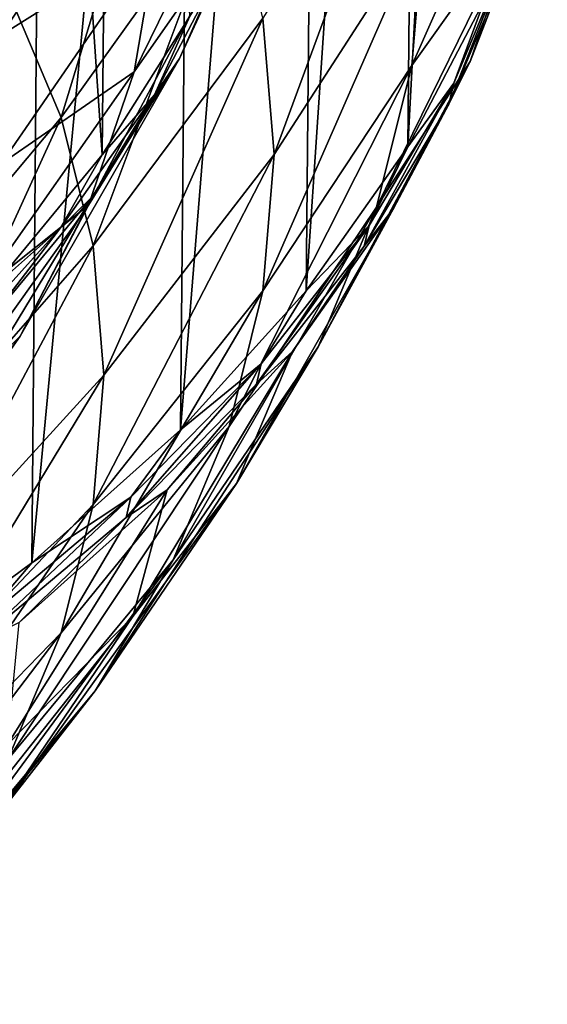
# Model space of a CAD drawing. Header units: metres. Extents: x -109 to 109, y -78 to 121.
# Tile 581 of 656: x 23.22 to 27.24, y -64.55 to -57.05. Entities that reach past the tile are written whole.
import ezdxf

# ---------------------------------------------------------------- set-up
doc = ezdxf.new("R2010")
doc.units = ezdxf.units.M
doc.layers.add('solid_508554_SW0001', color=7, linetype='CONTINUOUS')

msp = doc.modelspace()

# ---------------------------------------------------------------- linework, layer by layer
at = {"layer": 'solid_508554_SW0001'}
for points in [[(26.880186, -44.727859, 19.134314), (26.760235, -56.892033, 26.18717), (26.174732, -58.016361, 24.23978)], [(26.292059, -45.857224, 17.178194), (26.880186, -44.727859, 19.134314), (26.174732, -58.016361, 24.23978)], [(26.292059, -45.857224, 17.178194), (26.174732, -58.016361, 24.23978), (25.40064, -59.111809, 22.342409)], [(25.514496, -46.957581, 15.272318), (26.292059, -45.857224, 17.178194), (25.40064, -59.111809, 22.342409)], [(23.846941, -58.077194, 23.508581), (23.959721, -46.187077, 16.596401), (23.108494, -47.2146, 14.816682)], [(23.846941, -58.077194, 23.508581), (24.512671, -57.021481, 25.337132), (23.959721, -46.187077, 16.596401)], [(25.514496, -46.957581, 15.272318), (25.40064, -59.111809, 22.342409), (24.443541, -60.170483, 20.508732)], [(24.553099, -48.021004, 13.430415), (25.514496, -46.957581, 15.272318), (24.443541, -60.170483, 20.508732)], [(22.999723, -59.09988, 21.737242), (23.846941, -58.077194, 23.508581), (23.108494, -47.2146, 14.816682)], [(24.553099, -48.021004, 13.430415), (24.443541, -60.170483, 20.508732), (23.310324, -61.184761, 18.751951)], [(23.414797, -49.039833, 11.665755), (24.553099, -48.021004, 13.430415), (23.310324, -61.184761, 18.751951)], [(23.414797, -49.039833, 11.665755), (23.310324, -61.184761, 18.751951), (22.009151, -62.147335, 17.084723)], [(22.10779, -50.006721, 9.991055), (23.414797, -49.039833, 11.665755), (22.009151, -62.147335, 17.084723)], [(23.128641, -56.827003, 39.572128), (23.53331, -57.791981, 37.900742), (24.385792, -54.987453, 38.877666)], [(23.53331, -57.791981, 37.900742), (24.812456, -56.004879, 37.115433), (24.385792, -54.987453, 38.877666)], [(26.205128, -57.396927, 30.630793), (27.040052, -56.224812, 28.463129), (27.23629, -55.071999, 30.459862)], [(26.294937, -56.311218, 32.511295), (26.205128, -57.396927, 30.630793), (27.23629, -55.071999, 30.459862)], [(24.089994, -57.444225, 29.603367), (25.201059, -55.171864, 29.3076), (24.913, -56.265877, 27.412716)], [(24.089994, -57.444225, 29.603367), (24.264824, -56.417179, 31.382259), (25.201059, -55.171864, 29.3076)], [(25.069626, -57.036449, 35.328701), (25.155546, -58.075115, 33.529682), (26.205128, -55.22551, 34.3918)], [(25.155546, -58.075115, 33.529682), (26.294937, -56.311218, 32.511295), (26.205128, -55.22551, 34.3918)], [(24.264824, -55.386425, 33.167583), (23.077438, -57.164471, 34.135895), (22.911165, -56.187687, 35.82774)], [(24.264824, -56.417179, 31.382259), (23.077438, -57.164471, 34.135895), (24.264824, -55.386425, 33.167583)], [(23.53331, -57.791981, 37.900742), (23.777222, -58.77037, 36.206123), (24.812456, -56.004879, 37.115433)], [(23.777222, -58.77037, 36.206123), (25.069626, -57.036449, 35.328701), (24.812456, -56.004879, 37.115433)], [(25.93631, -58.47522, 28.763134), (26.648993, -57.36515, 26.488007), (27.040052, -56.224812, 28.463129)], [(26.205128, -57.396927, 30.630793), (25.93631, -58.47522, 28.763134), (27.040052, -56.224812, 28.463129)], [(26.949965, -56.585033, 27.476519), (27.040052, -56.224812, 28.463129), (26.648993, -57.36515, 26.488007)], [(23.741596, -58.460155, 27.843723), (24.913, -56.265877, 27.412716), (24.435339, -57.343174, 25.546787)], [(23.741596, -58.460155, 27.843723), (24.089994, -57.444225, 29.603367), (24.913, -56.265877, 27.412716)], [(24.787193, -56.577888, 26.496792), (24.435339, -57.343174, 25.546787), (24.913, -56.265877, 27.412716)], [(25.069626, -59.113777, 31.730663), (26.205128, -57.396927, 30.630793), (26.294937, -56.311218, 32.511295)], [(25.155546, -58.075115, 33.529682), (25.069626, -59.113777, 31.730663), (26.294937, -56.311218, 32.511295)], [(24.264824, -56.417179, 31.382259), (23.077438, -58.144791, 32.437935), (23.077438, -57.164471, 34.135895)], [(24.089994, -57.444225, 29.603367), (23.077438, -58.144791, 32.437935), (24.264824, -56.417179, 31.382259)], [(26.987612, -56.425426, 27.377115), (26.949965, -56.585033, 27.476519), (26.486546, -57.690109, 25.562471)], [(26.523544, -57.532043, 25.460394), (26.987612, -56.425426, 27.377115), (26.486546, -57.690109, 25.562471)], [(26.523544, -57.532043, 25.460394), (26.760235, -56.892033, 26.18717), (26.987612, -56.425426, 27.377115)], [(24.787193, -56.577888, 26.496792), (24.24486, -57.619316, 24.692987), (24.435339, -57.343174, 25.546787)], [(24.787193, -56.577888, 26.496792), (24.512671, -57.021481, 25.337132), (24.24486, -57.619316, 24.692987)], [(26.486546, -57.690109, 25.562471), (26.949965, -56.585033, 27.476519), (26.648993, -57.36515, 26.488007)], [(22.106874, -59.49733, 38.610474), (23.53331, -57.791981, 37.900742), (23.128641, -56.827003, 39.572128)], [(26.523544, -57.532043, 25.460394), (26.174732, -58.016361, 24.23978), (26.760235, -56.892033, 26.18717)], [(23.777222, -58.77037, 36.206123), (23.858711, -59.755489, 34.499847), (25.069626, -57.036449, 35.328701)], [(24.24486, -57.619316, 24.692987), (24.512671, -57.021481, 25.337132), (23.846941, -58.077194, 23.508581)], [(23.858711, -59.755489, 34.499847), (25.155546, -58.075115, 33.529682), (25.069626, -57.036449, 35.328701)], [(23.222141, -59.457653, 26.116007), (24.435339, -57.343174, 25.546787), (23.771709, -58.395557, 23.724005)], [(23.222141, -59.457653, 26.116007), (23.741596, -58.460155, 27.843723), (24.435339, -57.343174, 25.546787)], [(24.24486, -57.619316, 24.692987), (23.771709, -58.395557, 23.724005), (24.435339, -57.343174, 25.546787)], [(25.49032, -59.538731, 26.92108), (26.065924, -58.484802, 24.548714), (26.648993, -57.36515, 26.488007)], [(25.93631, -58.47522, 28.763134), (25.49032, -59.538731, 26.92108), (26.648993, -57.36515, 26.488007)], [(26.486546, -57.690109, 25.562471), (26.648993, -57.36515, 26.488007), (26.065924, -58.484802, 24.548714)], [(24.089994, -57.444225, 29.603367), (22.911165, -59.121574, 30.746094), (23.077438, -58.144791, 32.437935)], [(23.741596, -58.460155, 27.843723), (22.911165, -59.121574, 30.746094), (24.089994, -57.444225, 29.603367)], [(24.812456, -60.145348, 29.943933), (25.93631, -58.47522, 28.763134), (26.205128, -57.396927, 30.630793)], [(25.069626, -59.113777, 31.730663), (24.812456, -60.145348, 29.943933), (26.205128, -57.396927, 30.630793)], [(26.523544, -57.532043, 25.460394), (26.486546, -57.690109, 25.562471), (25.842196, -58.772274, 23.688105)], [(25.878294, -58.615723, 23.583408), (26.523544, -57.532043, 25.460394), (25.842196, -58.772274, 23.688105)], [(25.878294, -58.615723, 23.583408), (26.174732, -58.016361, 24.23978), (26.523544, -57.532043, 25.460394)], [(24.24486, -57.619316, 24.692987), (23.527842, -58.633995, 22.935511), (23.771709, -58.395557, 23.724005)], [(24.24486, -57.619316, 24.692987), (23.846941, -58.077194, 23.508581), (23.527842, -58.633995, 22.935511)], [(25.842196, -58.772274, 23.688105), (26.486546, -57.690109, 25.562471), (26.065924, -58.484802, 24.548714)], [(22.106874, -59.49733, 38.610474), (22.336002, -60.416416, 37.01857), (23.53331, -57.791981, 37.900742)], [(22.336002, -60.416416, 37.01857), (23.777222, -58.77037, 36.206123), (23.53331, -57.791981, 37.900742)], [(25.878294, -58.615723, 23.583408), (25.40064, -59.111809, 22.342409), (26.174732, -58.016361, 24.23978)], [(23.527842, -58.633995, 22.935511), (23.846941, -58.077194, 23.508581), (22.999723, -59.09988, 21.737242)], [(23.777222, -60.740608, 32.793571), (25.069626, -59.113777, 31.730663), (25.155546, -58.075115, 33.529682)], [(23.858711, -59.755489, 34.499847), (23.777222, -60.740608, 32.793571), (25.155546, -58.075115, 33.529682)], [(22.535368, -60.429531, 24.432665), (23.771709, -58.395557, 23.724005), (22.927164, -59.415012, 21.958252)], [(22.535368, -60.429531, 24.432665), (23.222141, -59.457653, 26.116007), (23.771709, -58.395557, 23.724005)], [(23.527842, -58.633995, 22.935511), (22.927164, -59.415012, 21.958252), (23.771709, -58.395557, 23.724005)], [(23.741596, -58.460155, 27.843723), (22.579817, -60.087791, 29.072557), (22.911165, -59.121574, 30.746094)], [(23.222141, -59.457653, 26.116007), (22.579817, -60.087791, 29.072557), (23.741596, -58.460155, 27.843723)], [(24.385792, -61.162773, 28.181698), (25.49032, -59.538731, 26.92108), (25.93631, -58.47522, 28.763134)], [(24.812456, -60.145348, 29.943933), (24.385792, -61.162773, 28.181698), (25.93631, -58.47522, 28.763134)], [(24.870205, -60.580193, 25.117212), (25.29505, -59.575695, 22.659229), (26.065924, -58.484802, 24.548714)], [(25.49032, -59.538731, 26.92108), (24.870205, -60.580193, 25.117212), (26.065924, -58.484802, 24.548714)], [(25.842196, -58.772274, 23.688105), (26.065924, -58.484802, 24.548714), (25.29505, -59.575695, 22.659229)], [(23.527842, -58.633995, 22.935511), (22.641304, -59.614616, 21.237024), (22.927164, -59.415012, 21.958252)], [(23.527842, -58.633995, 22.935511), (22.999723, -59.09988, 21.737242), (22.641304, -59.614616, 21.237024)], [(25.878294, -58.615723, 23.583408), (25.842196, -58.772274, 23.688105), (25.021318, -59.824139, 21.86622)], [(25.056269, -59.669056, 21.75898), (25.878294, -58.615723, 23.583408), (25.021318, -59.824139, 21.86622)], [(25.056269, -59.669056, 21.75898), (25.40064, -59.111809, 22.342409), (25.878294, -58.615723, 23.583408)], [(22.336002, -60.416416, 37.01857), (22.412552, -61.341824, 35.415718), (23.777222, -58.77037, 36.206123)], [(22.412552, -61.341824, 35.415718), (23.858711, -59.755489, 34.499847), (23.777222, -58.77037, 36.206123)], [(25.021318, -59.824139, 21.86622), (25.842196, -58.772274, 23.688105), (25.29505, -59.575695, 22.659229)], [(23.53331, -61.718994, 31.098953), (24.812456, -60.145348, 29.943933), (25.069626, -59.113777, 31.730663)], [(23.777222, -60.740608, 32.793571), (23.53331, -61.718994, 31.098953), (25.069626, -59.113777, 31.730663)], [(25.056269, -59.669056, 21.75898), (24.443541, -60.170483, 20.508732), (25.40064, -59.111809, 22.342409)], [(23.222141, -59.457653, 26.116007), (22.085779, -61.036476, 27.429386), (22.579817, -60.087791, 29.072557)], [(22.535368, -60.429531, 24.432665), (22.085779, -61.036476, 27.429386), (23.222141, -59.457653, 26.116007)], [(23.792549, -62.159111, 26.455994), (24.870205, -60.580193, 25.117212), (25.49032, -59.538731, 26.92108)], [(24.385792, -61.162773, 28.181698), (23.792549, -62.159111, 26.455994), (25.49032, -59.538731, 26.92108)], [(24.080202, -61.592495, 23.363855), (24.341927, -60.629971, 20.833174), (25.29505, -59.575695, 22.659229)], [(24.870205, -60.580193, 25.117212), (24.080202, -61.592495, 23.363855), (25.29505, -59.575695, 22.659229)], [(25.021318, -59.824139, 21.86622), (25.29505, -59.575695, 22.659229), (24.341927, -60.629971, 20.833174)], [(25.056269, -59.669056, 21.75898), (25.021318, -59.824139, 21.86622), (24.029518, -60.83852, 20.109264)], [(24.063084, -60.684853, 19.999571), (25.056269, -59.669056, 21.75898), (24.029518, -60.83852, 20.109264)], [(24.063084, -60.684853, 19.999571), (24.443541, -60.170483, 20.508732), (25.056269, -59.669056, 21.75898)], [(22.336002, -62.267231, 33.812866), (23.777222, -60.740608, 32.793571), (23.858711, -59.755489, 34.499847)], [(22.412552, -61.341824, 35.415718), (22.336002, -62.267231, 33.812866), (23.858711, -59.755489, 34.499847)], [(24.029518, -60.83852, 20.109264), (25.021318, -59.824139, 21.86622), (24.341927, -60.629971, 20.833174)], [(23.128641, -62.683971, 29.427565), (24.385792, -61.162773, 28.181698), (24.812456, -60.145348, 29.943933)], [(23.53331, -61.718994, 31.098953), (23.128641, -62.683971, 29.427565), (24.812456, -60.145348, 29.943933)], [(24.063084, -60.684853, 19.999571), (23.310324, -61.184761, 18.751951), (24.443541, -60.170483, 20.508732)], [(23.036777, -63.127548, 24.77861), (24.080202, -61.592495, 23.363855), (24.870205, -60.580193, 25.117212)], [(23.792549, -62.159111, 26.455994), (23.036777, -63.127548, 24.77861), (24.870205, -60.580193, 25.117212)], [(23.125708, -62.568722, 21.672983), (23.213421, -61.64003, 19.083698), (24.341927, -60.629971, 20.833174)], [(24.080202, -61.592495, 23.363855), (23.125708, -62.568722, 21.672983), (24.341927, -60.629971, 20.833174)], [(24.029518, -60.83852, 20.109264), (24.341927, -60.629971, 20.833174), (23.213421, -61.64003, 19.083698)], [(22.106874, -63.186317, 32.220963), (23.53331, -61.718994, 31.098953), (23.777222, -60.740608, 32.793571)], [(22.336002, -62.267231, 33.812866), (22.106874, -63.186317, 32.220963), (23.777222, -60.740608, 32.793571)], [(24.063084, -60.684853, 19.999571), (24.029518, -60.83852, 20.109264), (22.873573, -61.808483, 18.429239)], [(22.905525, -61.65617, 18.317198), (24.063084, -60.684853, 19.999571), (22.873573, -61.808483, 18.429239)], [(22.905525, -61.65617, 18.317198), (23.310324, -61.184761, 18.751951), (24.063084, -60.684853, 19.999571)], [(22.873573, -61.808483, 18.429239), (24.029518, -60.83852, 20.109264), (23.213421, -61.64003, 19.083698)], [(22.905525, -61.65617, 18.317198), (22.009151, -62.147335, 17.084723), (23.310324, -61.184761, 18.751951)], [(22.565981, -63.628944, 27.790825), (23.792549, -62.159111, 26.455994), (24.385792, -61.162773, 28.181698)], [(23.128641, -62.683971, 29.427565), (22.565981, -63.628944, 27.790825), (24.385792, -61.162773, 28.181698)], [(22.123642, -64.06147, 23.161007), (23.125708, -62.568722, 21.672983), (24.080202, -61.592495, 23.363855)], [(23.036777, -63.127548, 24.77861), (22.123642, -64.06147, 23.161007), (24.080202, -61.592495, 23.363855)], [(21.726734, -64.092804, 30.650885), (23.128641, -62.683971, 29.427565), (23.53331, -61.718994, 31.098953)], [(22.106874, -63.186317, 32.220963), (21.726734, -64.092804, 30.650885), (23.53331, -61.718994, 31.098953)], [(21.849171, -64.547455, 26.199917), (23.036777, -63.127548, 24.77861), (23.792549, -62.159111, 26.455994)], [(22.565981, -63.628944, 27.790825), (21.849171, -64.547455, 26.199917), (23.792549, -62.159111, 26.455994)]]:
    msp.add_3dface(points, dxfattribs=at)

doc.saveas('drawing.dxf')
